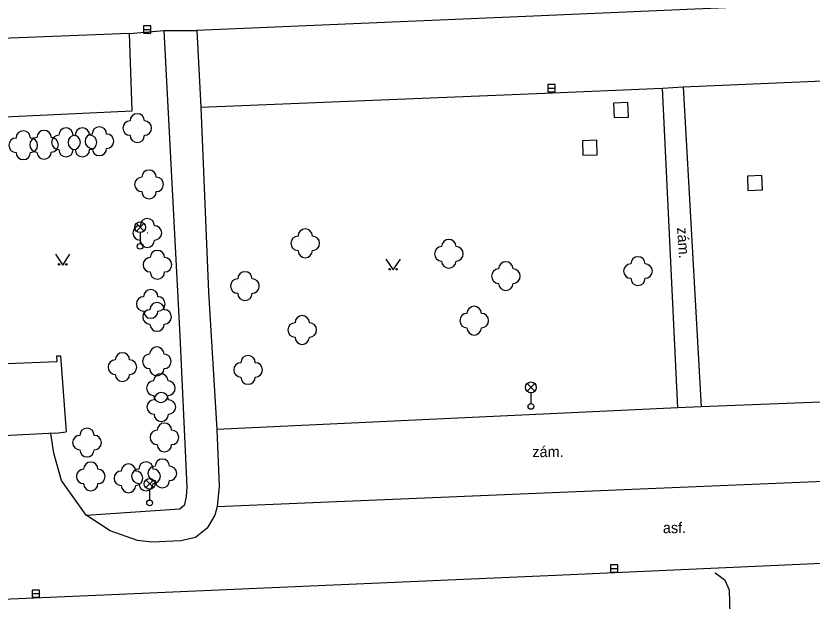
# Model space of a CAD drawing. Extents: x -737812 to -729375, y -1123000 to -1115500.
# Drawn here: x -736466.2 to -736410.9, y -1118736.5 to -1118695.8 of the extents above; entities that cross this region are included whole.
import ezdxf

# ---------------------------------------------------------------- set-up
doc = ezdxf.new("R2010")
doc.units = 0
for name, color, linetype in [('Doplněk polohopisu', 7, 'Continuous'), ('Komunikace', 7, 'Continuous'), ('Pomocné popisy', 7, 'Continuous'), ('Povr_ zn_ inž_ sítí - el_', 7, 'Continuous'), ('Povr_ zn_ inž_ sítí - kan_', 7, 'Continuous'), ('Povr_ zn_ inž_ sítí - ner_', 7, 'Continuous'), ('Povr_ zn_ inž_ sítí - tep_', 7, 'Continuous'), ('Stavební objekty', 7, 'Continuous'), ('Zeleň', 7, 'Continuous'), ('Značky druhů pozemků', 7, 'Continuous')]:
    doc.layers.add(name, color=color, linetype=linetype)

msp = doc.modelspace()

# ---------------------------------------------------------------- linework, layer by layer
at = {"layer": 'Doplněk polohopisu'}
for p, q in [((-736458.11, -1118702.4), (-736458.28, -1118697.03)), ((-736454.77, -1118718.03), (-736455.87, -1118696.83)), ((-736419.81, -1118700.74), (-736399.8, -1118699.88)), ((-736453.33, -1118702.15), (-736452.79, -1118715.01)), ((-736468.44, -1118702.9), (-736458.11, -1118702.4)), ((-736452.79, -1118715.01), (-736452.23, -1118724.53)), ((-736454.29, -1118728.52), (-736454.77, -1118718.03)), ((-736452.23, -1118724.53), (-736452.05, -1118728.48)), ((-736454.33, -1118729.2), (-736454.29, -1118728.52)), ((-736452.05, -1118728.48), (-736452.19, -1118729.89)), ((-736454.45, -1118729.75), (-736454.33, -1118729.2)), ((-736454.8, -1118730.04), (-736454.45, -1118729.75)), ((-736461.3, -1118730.49), (-736454.8, -1118730.04))]:
    msp.add_line(p, q, dxfattribs=at)
for points in [[(-736453.62, -1118696.83), (-736453.33, -1118702.15)], [(-736453.33, -1118702.15), (-736429.98, -1118701.21), (-736421.26, -1118700.83)], [(-736421.26, -1118700.83), (-736419.81, -1118700.74)], [(-736420.19, -1118723.04), (-736421.26, -1118700.83)], [(-736419.81, -1118700.74), (-736418.56, -1118722.96)], [(-736384.19, -1118721.62), (-736418.56, -1118722.96)], [(-736420.19, -1118723.04), (-736452.23, -1118724.53)], [(-736418.56, -1118722.96), (-736420.19, -1118723.04)], [(-736416.5, -1118739.05), (-736416.6, -1118735.7), (-736416.91, -1118735.03), (-736417.59, -1118734.51)]]:
    msp.add_lwpolyline(points, dxfattribs=at)
at = {"layer": 'Komunikace'}
for p, q in [((-736458.28, -1118697.03), (-736455.87, -1118696.83)), ((-736452.19, -1118729.89), (-736452.37, -1118730.49)), ((-736459.63, -1118731.57), (-736461.3, -1118730.49)), ((-736452.37, -1118730.49), (-736452.9, -1118731.39)), ((-736452.9, -1118731.39), (-736453.71, -1118732.04)), ((-736457.73, -1118732.25), (-736459.63, -1118731.57)), ((-736453.71, -1118732.04), (-736454.72, -1118732.27)), ((-736456.74, -1118732.36), (-736457.73, -1118732.25)), ((-736454.72, -1118732.27), (-736456.74, -1118732.36))]:
    msp.add_line(p, q, dxfattribs=at)
for points in [[(-736458.28, -1118697.03), (-736468.36, -1118697.44), (-736475.1, -1118697.17), (-736481.26, -1118696.01), (-736486.62, -1118694.29), (-736489.76, -1118693.16), (-736498.32, -1118689.93), (-736524.36, -1118679.69), (-736549.85, -1118669.69)], [(-736391.23, -1118694.13), (-736430.22, -1118695.83), (-736453.62, -1118696.83)], [(-736455.87, -1118696.83), (-736453.62, -1118696.83)], [(-736461.3, -1118730.49), (-736463.01, -1118728.08), (-736463.55, -1118726.18), (-736463.75, -1118724.81)], [(-736452.19, -1118729.89), (-736383.98, -1118727.05)], [(-736560.06, -1118740.29), (-736548.42, -1118739.78), (-736532.67, -1118739.14), (-736518.6, -1118738.55), (-736507.63, -1118738.06), (-736483.31, -1118737.02), (-736459.53, -1118736), (-736428.68, -1118734.66), (-736410.69, -1118733.84), (-736403.07, -1118733.54), (-736391.02, -1118733.03), (-736383.64, -1118732.82), (-736380.47, -1118733.56)]]:
    msp.add_lwpolyline(points, dxfattribs=at)
at = {"layer": 'Povr_ zn_ inž_ sítí - el_'}
for p, q in [((-736457.814, -1118710.758), (-736457.286, -1118710.23)), ((-736457.278, -1118710.755), (-736457.806, -1118710.226)), ((-736457.55, -1118710.87), (-736457.55, -1118711.62)), ((-736430.664, -1118721.878), (-736430.136, -1118721.35)), ((-736430.128, -1118721.875), (-736430.656, -1118721.346)), ((-736430.4, -1118721.99), (-736430.4, -1118722.74)), ((-736457.154, -1118728.578), (-736456.626, -1118728.05)), ((-736456.618, -1118728.575), (-736457.146, -1118728.046)), ((-736456.89, -1118728.69), (-736456.89, -1118729.44))]:
    msp.add_line(p, q, dxfattribs=at)
for centre, radius in [((-736457.55, -1118710.495), 0.375), ((-736457.55, -1118711.82), 0.2), ((-736430.4, -1118721.615), 0.375), ((-736430.4, -1118722.94), 0.2), ((-736456.89, -1118728.315), 0.375), ((-736456.89, -1118729.64), 0.2)]:
    msp.add_circle(centre, radius, dxfattribs=at)
at = {"layer": 'Povr_ zn_ inž_ sítí - kan_'}
for p, q in [((-736457.31, -1118696.76), (-736456.81, -1118696.76)), ((-736429.22, -1118700.83), (-736428.72, -1118700.83)), ((-736424.86, -1118734.2), (-736424.36, -1118734.2)), ((-736465.05, -1118735.94), (-736464.55, -1118735.94))]:
    msp.add_line(p, q, dxfattribs=at)
for points in [[(-736457.31, -1118697.011), (-736456.81, -1118697.011), (-736456.81, -1118696.51), (-736457.31, -1118696.51)], [(-736429.22, -1118701.081), (-736428.72, -1118701.081), (-736428.72, -1118700.58), (-736429.22, -1118700.58)], [(-736424.86, -1118734.451), (-736424.36, -1118734.451), (-736424.36, -1118733.95), (-736424.86, -1118733.95)], [(-736465.05, -1118736.191), (-736464.55, -1118736.191), (-736464.55, -1118735.69), (-736465.05, -1118735.69)]]:
    msp.add_lwpolyline(points, close=True, dxfattribs=at)
at = {"layer": 'Povr_ zn_ inž_ sítí - ner_'}
for p, q in [((-736414.361, -1118706.9), (-736415.36, -1118706.941)), ((-736415.36, -1118706.941), (-736415.319, -1118707.94)), ((-736414.32, -1118707.899), (-736414.361, -1118706.9)), ((-736415.319, -1118707.94), (-736414.32, -1118707.899))]:
    msp.add_line(p, q, dxfattribs=at)
at = {"layer": 'Povr_ zn_ inž_ sítí - tep_'}
for p, q in [((-736423.659, -1118701.841), (-736424.659, -1118701.879)), ((-736424.659, -1118701.879), (-736424.621, -1118702.879)), ((-736423.621, -1118702.841), (-736423.659, -1118701.841)), ((-736424.621, -1118702.879), (-736423.621, -1118702.841)), ((-736425.813, -1118704.457), (-736426.813, -1118704.483)), ((-736426.813, -1118704.483), (-736426.787, -1118705.483)), ((-736425.787, -1118705.457), (-736425.813, -1118704.457)), ((-736426.787, -1118705.483), (-736425.787, -1118705.457))]:
    msp.add_line(p, q, dxfattribs=at)
at = {"layer": 'Stavební objekty'}
for points in [[(-736463.31, -1118719.85), (-736470.28, -1118720.11)], [(-736463.33, -1118719.43), (-736463.09, -1118719.42)], [(-736463.31, -1118719.85), (-736463.33, -1118719.43)], [(-736463.09, -1118719.42), (-736462.7, -1118724.7)], [(-736463.44, -1118724.79), (-736468.44, -1118725.05)], [(-736463.44, -1118724.79), (-736462.7, -1118724.7)]]:
    msp.add_lwpolyline(points, dxfattribs=at)
at = {"layer": 'Zeleň'}
for centre in [(-736457.75, -1118703.61), (-736465.67, -1118704.8), (-736464.22, -1118704.77), (-736462.7, -1118704.6), (-736461.56, -1118704.6), (-736460.38, -1118704.52), (-736456.93, -1118707.52), (-736457.05, -1118710.89), (-736446.08, -1118711.61), (-736436.1, -1118712.34), (-736456.35, -1118713.1), (-736422.96, -1118713.54), (-736432.14, -1118713.89), (-736450.27, -1118714.58), (-736456.81, -1118715.82), (-736456.37, -1118716.72), (-736434.34, -1118716.98), (-736446.29, -1118717.63), (-736456.39, -1118719.81), (-736458.78, -1118720.21), (-736450.05, -1118720.4), (-736456.11, -1118721.67), (-736456.08, -1118722.98), (-736455.86, -1118725.09), (-736461.24, -1118725.45), (-736456.01, -1118727.59), (-736460.98, -1118727.8), (-736458.36, -1118727.93), (-736457.14, -1118727.79)]:
    msp.add_circle(centre, 0.0005, dxfattribs=at)
for centre, start, end in [((-736457.75, -1118703.11), 360, 180), ((-736458.25, -1118703.61), 90, 270), ((-736457.25, -1118703.61), 270, 90), ((-736465.67, -1118704.3), 360, 180), ((-736464.22, -1118704.27), 360, 180), ((-736462.7, -1118704.1), 360, 180), ((-736461.56, -1118704.1), 360, 180), ((-736460.38, -1118704.02), 360, 180), ((-736466.17, -1118704.8), 90, 270), ((-736464.72, -1118704.77), 90, 270), ((-736465.17, -1118704.8), 270, 90), ((-736463.72, -1118704.77), 270, 90), ((-736463.2, -1118704.6), 90, 270), ((-736462.06, -1118704.6), 90, 270), ((-736462.2, -1118704.6), 270, 90), ((-736460.88, -1118704.52), 90, 270), ((-736461.06, -1118704.6), 270, 90), ((-736459.88, -1118704.52), 270, 90), ((-736457.75, -1118704.11), 180, 360), ((-736465.67, -1118705.3), 180, 360), ((-736464.22, -1118705.27), 180, 360), ((-736462.7, -1118705.1), 180, 360), ((-736461.56, -1118705.1), 180, 360), ((-736460.38, -1118705.02), 180, 360), ((-736456.93, -1118707.02), 360, 180), ((-736457.43, -1118707.52), 90, 270), ((-736456.43, -1118707.52), 270, 90), ((-736456.93, -1118708.02), 180, 360), ((-736457.05, -1118710.39), 360, 180), ((-736457.55, -1118710.89), 90, 270), ((-736456.55, -1118710.89), 270, 90), ((-736446.08, -1118711.11), 360, 180), ((-736457.05, -1118711.39), 180, 360), ((-736446.58, -1118711.61), 90, 270), ((-736445.58, -1118711.61), 270, 90), ((-736436.1, -1118711.84), 360, 180), ((-736456.35, -1118712.6), 360, 180), ((-736446.08, -1118712.11), 180, 360), ((-736436.6, -1118712.34), 90, 270), ((-736435.6, -1118712.34), 270, 90), ((-736456.85, -1118713.1), 90, 270), ((-736455.85, -1118713.1), 270, 90), ((-736422.96, -1118713.04), 360, 180), ((-736436.1, -1118712.84), 180, 360), ((-736432.14, -1118713.39), 360, 180), ((-736423.46, -1118713.54), 90, 270), ((-736422.46, -1118713.54), 270, 90), ((-736456.35, -1118713.6), 180, 360), ((-736450.27, -1118714.08), 360, 180), ((-736432.64, -1118713.89), 90, 270), ((-736431.64, -1118713.89), 270, 90), ((-736450.77, -1118714.58), 90, 270), ((-736449.77, -1118714.58), 270, 90), ((-736422.96, -1118714.04), 180, 360), ((-736456.81, -1118715.32), 360, 180), ((-736432.14, -1118714.39), 180, 360), ((-736457.31, -1118715.82), 90, 270), ((-736456.31, -1118715.82), 270, 90), ((-736450.27, -1118715.08), 180, 360), ((-736456.37, -1118716.22), 360, 180), ((-736434.34, -1118716.48), 360, 180), ((-736456.87, -1118716.72), 90, 270), ((-736456.81, -1118716.32), 180, 360), ((-736455.87, -1118716.72), 270, 90), ((-736434.84, -1118716.98), 90, 270), ((-736433.84, -1118716.98), 270, 90), ((-736446.79, -1118717.63), 90, 270), ((-736446.29, -1118717.13), 360, 180), ((-736445.79, -1118717.63), 270, 90), ((-736456.37, -1118717.22), 180, 360), ((-736434.34, -1118717.48), 180, 360), ((-736446.29, -1118718.13), 180, 360), ((-736458.78, -1118719.71), 360, 180), ((-736456.89, -1118719.81), 90, 270), ((-736456.39, -1118719.31), 360, 180), ((-736455.89, -1118719.81), 270, 90), ((-736459.28, -1118720.21), 90, 270), ((-736458.28, -1118720.21), 270, 90), ((-736450.55, -1118720.4), 90, 270), ((-736450.05, -1118719.9), 360, 180), ((-736449.55, -1118720.4), 270, 90), ((-736456.39, -1118720.31), 180, 360), ((-736458.78, -1118720.71), 180, 360), ((-736456.11, -1118721.17), 360, 180), ((-736450.05, -1118720.9), 180, 360), ((-736456.61, -1118721.67), 90, 270), ((-736455.61, -1118721.67), 270, 90), ((-736456.08, -1118722.48), 360, 180), ((-736456.58, -1118722.98), 90, 270), ((-736456.11, -1118722.17), 180, 360), ((-736455.58, -1118722.98), 270, 90), ((-736456.08, -1118723.48), 180, 360), ((-736455.86, -1118724.59), 360, 180), ((-736461.24, -1118724.95), 360, 180), ((-736456.36, -1118725.09), 90, 270), ((-736455.36, -1118725.09), 270, 90), ((-736461.74, -1118725.45), 90, 270), ((-736460.74, -1118725.45), 270, 90), ((-736461.24, -1118725.95), 180, 360), ((-736455.86, -1118725.59), 180, 360), ((-736460.98, -1118727.3), 360, 180), ((-736458.36, -1118727.43), 360, 180), ((-736457.14, -1118727.29), 360, 180), ((-736456.51, -1118727.59), 90, 270), ((-736456.01, -1118727.09), 360, 180), ((-736455.51, -1118727.59), 270, 90), ((-736461.48, -1118727.8), 90, 270), ((-736460.48, -1118727.8), 270, 90), ((-736458.86, -1118727.93), 90, 270), ((-736457.64, -1118727.79), 90, 270), ((-736457.86, -1118727.93), 270, 90), ((-736456.64, -1118727.79), 270, 90), ((-736456.01, -1118728.09), 180, 360), ((-736460.98, -1118728.3), 180, 360), ((-736458.36, -1118728.43), 180, 360), ((-736457.14, -1118728.29), 180, 360)]:
    msp.add_arc(centre, 0.5, start, end, dxfattribs=at)
at = {"layer": 'Značky druhů pozemků'}
for points in [[(-736463.43, -1118712.37), (-736462.93, -1118713.12), (-736462.43, -1118712.37)], [(-736440.47, -1118712.71), (-736439.97, -1118713.46), (-736439.47, -1118712.71)]]:
    msp.add_lwpolyline(points, dxfattribs=at)
for centre in [(-736463.18, -1118713.07), (-736462.68, -1118713.07), (-736440.22, -1118713.41), (-736439.72, -1118713.41)]:
    msp.add_circle(centre, 0.05, dxfattribs=at)

# ---------------------------------------------------------------- texts
at = {"layer": 'Pomocné popisy'}
msp.add_text('zám.', height=0.75, rotation=273.9259, dxfattribs=at).set_placement((-736420.25, -1118710.52))
for s, p in [('zám.', (-736430.3, -1118726.46)), ('asf.', (-736421.23, -1118731.74))]:
    msp.add_text(s, height=0.75, dxfattribs=at).set_placement(p)

doc.saveas('drawing.dxf')
